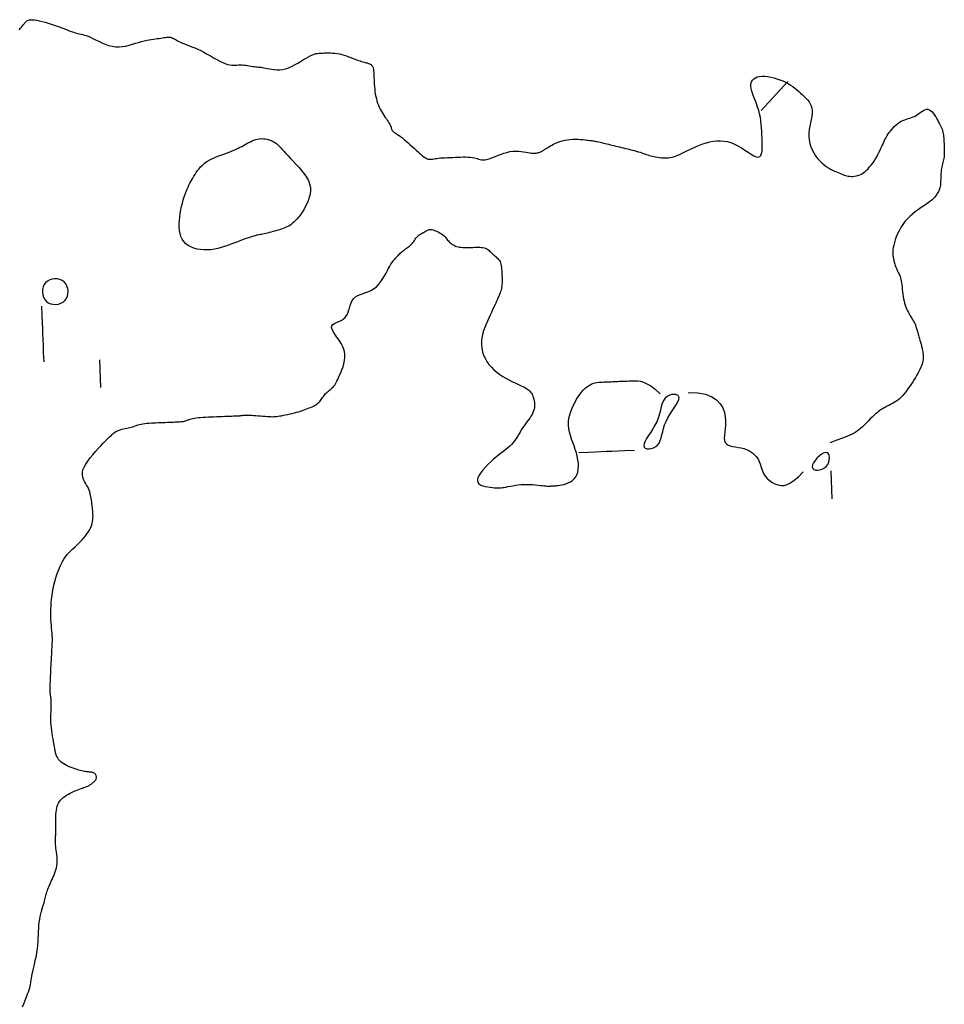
# Model space of a CAD drawing. Header units: millimetres. Extents: x 32690613 to 32693367, y 5343692 to 5344708.
# Tile 904 of 1009: x 32693013 to 32693046, y 5344464 to 5344500. Entities that reach past the tile are written whole.
import ezdxf

# ---------------------------------------------------------------- set-up
doc = ezdxf.new("R2010")
doc.units = ezdxf.units.MM
doc.header["$LTSCALE"] = 20
doc.layers.add('02-DGM_HL_491.50', color=72, linetype='Continuous')

msp = doc.modelspace()

# ---------------------------------------------------------------- linework, layer by layer
at = {"layer": '02-DGM_HL_491.50', "elevation": 491.5, "flags": 128}
for points in [[(32693012.613, 5344499.185), (32693012.657, 5344499.238), (32693012.694, 5344499.283), (32693012.725, 5344499.323), (32693012.752, 5344499.358), (32693012.775, 5344499.388), (32693012.796, 5344499.414), (32693012.816, 5344499.439), (32693012.836, 5344499.461), (32693012.856, 5344499.482), (32693012.88, 5344499.501), (32693012.907, 5344499.518), (32693012.94, 5344499.532), (32693012.98, 5344499.541), (32693013.028, 5344499.547), (32693013.086, 5344499.546), (32693013.155, 5344499.54), (32693013.237, 5344499.527), (32693013.328, 5344499.508), (32693013.429, 5344499.484), (32693013.535, 5344499.456), (32693013.645, 5344499.424), (32693013.757, 5344499.39), (32693013.868, 5344499.354), (32693013.976, 5344499.316), (32693014.079, 5344499.279), (32693014.177, 5344499.242), (32693014.269, 5344499.206), (32693014.356, 5344499.171), (32693014.439, 5344499.14), (32693014.515, 5344499.111), (32693014.587, 5344499.086), (32693014.653, 5344499.065), (32693014.713, 5344499.049), (32693014.771, 5344499.036), (32693014.827, 5344499.024), (32693014.884, 5344499.011), (32693014.944, 5344498.996), (32693015.008, 5344498.977), (32693015.079, 5344498.952), (32693015.159, 5344498.918), (32693015.249, 5344498.875), (32693015.348, 5344498.825), (32693015.456, 5344498.773), (32693015.569, 5344498.72), (32693015.688, 5344498.67), (32693015.811, 5344498.627), (32693015.936, 5344498.595), (32693016.062, 5344498.575), (32693016.187, 5344498.571), (32693016.311, 5344498.581), (32693016.432, 5344498.602), (32693016.552, 5344498.63), (32693016.667, 5344498.664), (32693016.779, 5344498.7), (32693016.886, 5344498.735), (32693016.988, 5344498.767), (32693017.084, 5344498.793), (32693017.175, 5344498.813), (32693017.26, 5344498.829), (32693017.34, 5344498.841), (32693017.415, 5344498.851), (32693017.487, 5344498.859), (32693017.554, 5344498.867), (32693017.618, 5344498.875), (32693017.678, 5344498.884), (32693017.736, 5344498.894), (32693017.791, 5344498.903), (32693017.843, 5344498.912), (32693017.892, 5344498.918), (32693017.938, 5344498.921), (32693017.983, 5344498.921), (32693018.025, 5344498.916), (32693018.065, 5344498.905), (32693018.104, 5344498.89), (32693018.144, 5344498.871), (32693018.185, 5344498.848), (32693018.229, 5344498.823), (32693018.277, 5344498.795), (32693018.33, 5344498.767), (32693018.39, 5344498.738), (32693018.458, 5344498.709), (32693018.533, 5344498.68), (32693018.614, 5344498.649), (32693018.703, 5344498.616), (32693018.797, 5344498.579), (32693018.897, 5344498.538), (32693019.001, 5344498.491), (32693019.111, 5344498.439), (32693019.224, 5344498.38), (32693019.34, 5344498.316), (32693019.457, 5344498.25), (32693019.572, 5344498.184), (32693019.685, 5344498.122), (32693019.793, 5344498.064), (32693019.895, 5344498.014), (32693019.988, 5344497.974), (32693020.072, 5344497.946), (32693020.148, 5344497.928), (32693020.218, 5344497.919), (32693020.282, 5344497.916), (32693020.343, 5344497.918), (32693020.403, 5344497.921), (32693020.463, 5344497.925), (32693020.524, 5344497.927), (32693020.588, 5344497.925), (32693020.654, 5344497.92), (32693020.721, 5344497.913), (32693020.788, 5344497.904), (32693020.854, 5344497.894), (32693020.918, 5344497.884), (32693020.979, 5344497.874), (32693021.035, 5344497.866), (32693021.086, 5344497.86), (32693021.133, 5344497.855), (32693021.178, 5344497.85), (32693021.222, 5344497.846), (32693021.268, 5344497.841), (32693021.316, 5344497.835), (32693021.369, 5344497.826), (32693021.429, 5344497.815), (32693021.496, 5344497.8), (32693021.57, 5344497.784), (32693021.651, 5344497.769), (32693021.739, 5344497.757), (32693021.832, 5344497.751), (32693021.93, 5344497.752), (32693022.032, 5344497.763), (32693022.139, 5344497.787), (32693022.248, 5344497.824), (32693022.36, 5344497.872), (32693022.471, 5344497.928), (32693022.581, 5344497.99), (32693022.687, 5344498.053), (32693022.789, 5344498.115), (32693022.883, 5344498.172), (32693022.97, 5344498.222), (32693023.047, 5344498.262), (32693023.115, 5344498.292), (32693023.178, 5344498.314), (32693023.236, 5344498.33), (32693023.292, 5344498.34), (32693023.348, 5344498.346), (32693023.405, 5344498.35), (32693023.465, 5344498.353), (32693023.53, 5344498.355), (32693023.599, 5344498.357), (32693023.673, 5344498.358), (32693023.75, 5344498.357), (32693023.829, 5344498.353), (32693023.911, 5344498.347), (32693023.994, 5344498.336), (32693024.078, 5344498.321), (32693024.162, 5344498.301), (32693024.245, 5344498.277), (32693024.328, 5344498.25), (32693024.408, 5344498.221), (32693024.486, 5344498.191), (32693024.561, 5344498.162), (32693024.631, 5344498.134), (32693024.698, 5344498.109), (32693024.758, 5344498.087), (32693024.814, 5344498.069), (32693024.865, 5344498.053), (32693024.912, 5344498.039), (32693024.955, 5344498.027), (32693024.994, 5344498.017), (32693025.03, 5344498.007), (32693025.063, 5344497.998), (32693025.094, 5344497.989), (32693025.121, 5344497.979), (32693025.147, 5344497.969), (32693025.17, 5344497.959), (32693025.19, 5344497.948), (32693025.209, 5344497.936), (32693025.225, 5344497.922), (32693025.239, 5344497.908), (32693025.251, 5344497.892), (32693025.262, 5344497.875), (32693025.27, 5344497.857), (32693025.277, 5344497.837), (32693025.283, 5344497.817), (32693025.288, 5344497.796), (32693025.292, 5344497.774), (32693025.295, 5344497.752), (32693025.298, 5344497.728), (32693025.3, 5344497.703), (32693025.302, 5344497.676), (32693025.304, 5344497.644), (32693025.306, 5344497.608), (32693025.308, 5344497.565), (32693025.31, 5344497.516), (32693025.312, 5344497.458), (32693025.315, 5344497.391), (32693025.318, 5344497.316), (32693025.323, 5344497.235), (32693025.329, 5344497.15), (32693025.337, 5344497.062), (32693025.347, 5344496.973), (32693025.36, 5344496.884), (32693025.376, 5344496.798), (32693025.396, 5344496.714), (32693025.418, 5344496.635), (32693025.443, 5344496.558), (32693025.471, 5344496.485), (32693025.502, 5344496.415), (32693025.534, 5344496.347), (32693025.569, 5344496.283), (32693025.605, 5344496.22), (32693025.642, 5344496.16), (32693025.68, 5344496.103), (32693025.718, 5344496.048), (32693025.754, 5344495.995), (32693025.789, 5344495.944), (32693025.821, 5344495.896), (32693025.849, 5344495.851), (32693025.874, 5344495.808), (32693025.893, 5344495.768), (32693025.908, 5344495.73), (32693025.921, 5344495.695), (32693025.931, 5344495.663), (32693025.941, 5344495.633), (32693025.952, 5344495.606), (32693025.964, 5344495.581), (32693025.979, 5344495.56), (32693025.997, 5344495.541), (32693026.02, 5344495.523), (32693026.047, 5344495.505), (32693026.079, 5344495.486), (32693026.116, 5344495.463), (32693026.159, 5344495.436), (32693026.209, 5344495.403), (32693026.264, 5344495.363), (32693026.327, 5344495.314), (32693026.394, 5344495.258), (32693026.465, 5344495.197), (32693026.539, 5344495.132), (32693026.613, 5344495.065), (32693026.687, 5344494.998), (32693026.758, 5344494.932), (32693026.826, 5344494.87), (32693026.888, 5344494.813), (32693026.945, 5344494.76), (32693026.998, 5344494.714), (32693027.047, 5344494.672), (32693027.092, 5344494.636), (32693027.135, 5344494.607), (32693027.175, 5344494.583), (32693027.213, 5344494.566), (32693027.249, 5344494.555), (32693027.285, 5344494.549), (32693027.322, 5344494.548), (32693027.361, 5344494.551), (32693027.403, 5344494.556), (32693027.449, 5344494.563), (32693027.501, 5344494.571), (32693027.56, 5344494.579), (32693027.626, 5344494.586), (32693027.699, 5344494.593), (32693027.777, 5344494.598), (32693027.861, 5344494.603), (32693027.949, 5344494.608), (32693028.039, 5344494.612), (32693028.132, 5344494.615), (32693028.225, 5344494.619), (32693028.319, 5344494.623), (32693028.411, 5344494.626), (32693028.502, 5344494.628), (32693028.59, 5344494.628), (32693028.674, 5344494.626), (32693028.753, 5344494.622), (32693028.826, 5344494.615), (32693028.893, 5344494.604), (32693028.953, 5344494.589), (32693029.007, 5344494.571), (32693029.059, 5344494.554), (32693029.109, 5344494.539), (32693029.162, 5344494.528), (32693029.219, 5344494.522), (32693029.282, 5344494.525), (32693029.354, 5344494.538), (32693029.437, 5344494.562), (32693029.529, 5344494.596), (32693029.629, 5344494.635), (32693029.735, 5344494.678), (32693029.844, 5344494.721), (32693029.956, 5344494.761), (32693030.067, 5344494.795), (32693030.177, 5344494.82), (32693030.284, 5344494.835), (32693030.387, 5344494.839), (32693030.485, 5344494.836), (32693030.578, 5344494.827), (32693030.666, 5344494.814), (32693030.747, 5344494.799), (32693030.821, 5344494.785), (32693030.888, 5344494.773), (32693030.947, 5344494.765), (32693030.999, 5344494.761), (32693031.044, 5344494.76), (32693031.084, 5344494.762), (32693031.119, 5344494.766), (32693031.15, 5344494.772), (32693031.178, 5344494.779), (32693031.203, 5344494.787), (32693031.227, 5344494.794), (32693031.249, 5344494.802), (32693031.27, 5344494.811), (32693031.29, 5344494.819), (32693031.31, 5344494.829), (32693031.329, 5344494.839), (32693031.349, 5344494.851), (32693031.369, 5344494.863), (32693031.39, 5344494.877), (32693031.412, 5344494.893), (32693031.437, 5344494.91), (32693031.465, 5344494.929), (32693031.497, 5344494.95), (32693031.533, 5344494.973), (32693031.576, 5344494.998), (32693031.625, 5344495.026), (32693031.681, 5344495.056), (32693031.744, 5344495.087), (32693031.813, 5344495.119), (32693031.887, 5344495.15), (32693031.967, 5344495.179), (32693032.052, 5344495.205), (32693032.14, 5344495.227), (32693032.232, 5344495.244), (32693032.326, 5344495.255), (32693032.422, 5344495.261), (32693032.517, 5344495.263), (32693032.61, 5344495.261), (32693032.699, 5344495.256), (32693032.783, 5344495.25), (32693032.859, 5344495.243), (32693032.927, 5344495.236), (32693032.985, 5344495.23), (32693033.034, 5344495.224), (32693033.077, 5344495.22), (32693033.116, 5344495.215), (32693033.151, 5344495.21), (32693033.186, 5344495.204), (32693033.223, 5344495.197), (32693033.262, 5344495.189), (32693033.307, 5344495.18), (32693033.356, 5344495.169), (32693033.409, 5344495.156), (32693033.466, 5344495.143), (32693033.525, 5344495.129), (32693033.586, 5344495.114), (32693033.648, 5344495.099), (32693033.711, 5344495.084), (32693033.775, 5344495.068), (32693033.838, 5344495.053), (32693033.902, 5344495.037), (32693033.968, 5344495.021), (32693034.034, 5344495.005), (32693034.102, 5344494.988), (32693034.172, 5344494.971), (32693034.245, 5344494.954), (32693034.319, 5344494.935), (32693034.396, 5344494.916), (32693034.473, 5344494.897), (32693034.55, 5344494.878), (32693034.625, 5344494.858), (32693034.699, 5344494.838), (32693034.769, 5344494.818), (32693034.835, 5344494.798), (32693034.895, 5344494.778), (32693034.952, 5344494.759), (32693035.006, 5344494.74), (32693035.059, 5344494.721), (32693035.11, 5344494.703), (32693035.163, 5344494.686), (32693035.217, 5344494.67), (32693035.274, 5344494.655), (32693035.335, 5344494.642), (32693035.399, 5344494.629), (32693035.465, 5344494.619), (32693035.533, 5344494.61), (32693035.601, 5344494.603), (32693035.668, 5344494.599), (32693035.735, 5344494.597), (32693035.799, 5344494.598), (32693035.86, 5344494.602), (32693035.919, 5344494.61), (32693035.978, 5344494.621), (32693036.039, 5344494.637), (32693036.103, 5344494.657), (32693036.171, 5344494.683), (32693036.245, 5344494.715), (32693036.326, 5344494.752), (32693036.417, 5344494.796), (32693036.515, 5344494.845), (32693036.62, 5344494.896), (32693036.731, 5344494.949), (32693036.847, 5344495.002), (32693036.967, 5344495.052), (32693037.089, 5344495.097), (32693037.212, 5344495.137), (32693037.336, 5344495.169), (32693037.46, 5344495.192), (32693037.585, 5344495.206), (32693037.71, 5344495.209), (32693037.835, 5344495.2), (32693037.961, 5344495.178), (32693038.087, 5344495.143), (32693038.214, 5344495.093), (32693038.342, 5344495.028), (32693038.467, 5344494.954), (32693038.589, 5344494.876), (32693038.705, 5344494.799), (32693038.813, 5344494.73), (32693038.911, 5344494.674), (32693038.996, 5344494.638), (32693039.067, 5344494.626), (32693039.121, 5344494.643), (32693039.161, 5344494.687), (32693039.188, 5344494.754), (32693039.204, 5344494.84), (32693039.212, 5344494.941), (32693039.214, 5344495.054), (32693039.212, 5344495.174), (32693039.207, 5344495.298), (32693039.202, 5344495.423), (32693039.196, 5344495.548), (32693039.188, 5344495.673), (32693039.177, 5344495.798), (32693039.162, 5344495.922), (32693039.143, 5344496.046), (32693039.117, 5344496.171), (32693039.085, 5344496.294), (32693039.045, 5344496.418), (32693039.001, 5344496.54), (32693038.955, 5344496.659), (32693038.91, 5344496.774), (32693038.869, 5344496.884), (32693038.835, 5344496.988), (32693038.811, 5344497.085), (32693038.8, 5344497.173), (32693038.805, 5344497.251), (32693038.825, 5344497.32), (32693038.858, 5344497.378), (32693038.905, 5344497.427), (32693038.964, 5344497.466), (32693039.034, 5344497.495), (32693039.114, 5344497.513), (32693039.204, 5344497.522), (32693039.301, 5344497.521), (32693039.405, 5344497.51), (32693039.513, 5344497.492), (32693039.623, 5344497.466), (32693039.733, 5344497.433), (32693039.842, 5344497.395), (32693039.947, 5344497.352), (32693040.046, 5344497.305), (32693040.138, 5344497.255), (32693040.223, 5344497.203), (32693040.303, 5344497.148), (32693040.378, 5344497.092), (32693040.448, 5344497.034), (32693040.516, 5344496.975), (32693040.582, 5344496.916), (32693040.648, 5344496.856), (32693040.712, 5344496.796), (32693040.775, 5344496.734), (32693040.834, 5344496.671), (32693040.887, 5344496.605), (32693040.932, 5344496.534), (32693040.968, 5344496.458), (32693040.992, 5344496.376), (32693041.003, 5344496.286), (32693041, 5344496.188), (32693040.985, 5344496.083), (32693040.963, 5344495.972), (32693040.937, 5344495.856), (32693040.911, 5344495.736), (32693040.889, 5344495.613), (32693040.875, 5344495.488), (32693040.873, 5344495.363), (32693040.885, 5344495.239), (32693040.911, 5344495.117), (32693040.95, 5344494.997), (32693040.999, 5344494.882), (32693041.057, 5344494.772), (32693041.123, 5344494.67), (32693041.193, 5344494.575), (32693041.268, 5344494.489), (32693041.345, 5344494.414), (32693041.424, 5344494.348), (32693041.502, 5344494.291), (32693041.58, 5344494.241), (32693041.657, 5344494.197), (32693041.731, 5344494.159), (32693041.801, 5344494.126), (32693041.867, 5344494.096), (32693041.928, 5344494.068), (32693041.985, 5344494.043), (32693042.039, 5344494.02), (32693042.09, 5344494), (32693042.14, 5344493.983), (32693042.189, 5344493.968), (32693042.239, 5344493.955), (32693042.29, 5344493.945), (32693042.344, 5344493.939), (32693042.4, 5344493.935), (32693042.457, 5344493.935), (32693042.516, 5344493.94), (32693042.576, 5344493.951), (32693042.637, 5344493.967), (32693042.699, 5344493.99), (32693042.76, 5344494.019), (32693042.821, 5344494.057), (32693042.881, 5344494.102), (32693042.941, 5344494.153), (32693042.999, 5344494.209), (32693043.056, 5344494.272), (32693043.111, 5344494.338), (32693043.164, 5344494.408), (32693043.214, 5344494.482), (32693043.262, 5344494.558), (32693043.307, 5344494.635), (32693043.35, 5344494.714), (32693043.39, 5344494.791), (32693043.427, 5344494.867), (32693043.462, 5344494.941), (32693043.495, 5344495.012), (32693043.525, 5344495.078), (32693043.552, 5344495.139), (32693043.579, 5344495.196), (32693043.604, 5344495.25), (32693043.631, 5344495.301), (32693043.658, 5344495.351), (32693043.688, 5344495.401), (32693043.721, 5344495.452), (32693043.758, 5344495.504), (32693043.8, 5344495.559), (32693043.847, 5344495.615), (32693043.897, 5344495.672), (32693043.951, 5344495.727), (32693044.008, 5344495.78), (32693044.066, 5344495.829), (32693044.126, 5344495.873), (32693044.187, 5344495.91), (32693044.249, 5344495.94), (32693044.31, 5344495.964), (32693044.372, 5344495.985), (32693044.434, 5344496.003), (32693044.496, 5344496.021), (32693044.557, 5344496.042), (32693044.619, 5344496.066), (32693044.68, 5344496.096), (32693044.741, 5344496.133), (32693044.802, 5344496.175), (32693044.862, 5344496.217), (32693044.921, 5344496.258), (32693044.978, 5344496.294), (32693045.035, 5344496.321), (32693045.09, 5344496.336), (32693045.143, 5344496.336), (32693045.195, 5344496.319), (32693045.244, 5344496.287), (32693045.292, 5344496.242), (32693045.337, 5344496.188), (32693045.38, 5344496.127), (32693045.42, 5344496.062), (32693045.458, 5344495.996), (32693045.493, 5344495.933), (32693045.525, 5344495.874), (32693045.555, 5344495.82), (32693045.581, 5344495.768), (32693045.605, 5344495.719), (32693045.627, 5344495.67), (32693045.646, 5344495.622), (32693045.662, 5344495.574), (32693045.676, 5344495.523), (32693045.687, 5344495.47), (32693045.696, 5344495.415), (32693045.703, 5344495.358), (32693045.709, 5344495.299), (32693045.713, 5344495.238), (32693045.716, 5344495.177), (32693045.719, 5344495.115), (32693045.722, 5344495.053), (32693045.724, 5344494.99), (32693045.726, 5344494.928), (32693045.728, 5344494.867), (32693045.728, 5344494.806), (32693045.727, 5344494.747), (32693045.724, 5344494.689), (32693045.72, 5344494.633), (32693045.712, 5344494.58), (32693045.703, 5344494.528), (32693045.691, 5344494.478), (32693045.678, 5344494.429), (32693045.665, 5344494.38), (32693045.651, 5344494.329), (32693045.638, 5344494.276), (32693045.627, 5344494.219), (32693045.618, 5344494.159), (32693045.611, 5344494.094), (32693045.607, 5344494.025), (32693045.604, 5344493.954), (32693045.601, 5344493.883), (32693045.599, 5344493.813), (32693045.597, 5344493.745), (32693045.594, 5344493.682), (32693045.589, 5344493.624), (32693045.581, 5344493.573), (32693045.572, 5344493.528), (32693045.56, 5344493.488), (32693045.547, 5344493.452), (32693045.532, 5344493.419), (32693045.515, 5344493.387), (32693045.497, 5344493.356), (32693045.478, 5344493.325), (32693045.458, 5344493.292), (32693045.435, 5344493.257), (32693045.408, 5344493.221), (32693045.377, 5344493.181), (32693045.338, 5344493.14), (32693045.291, 5344493.095), (32693045.235, 5344493.047), (32693045.168, 5344492.996), (32693045.09, 5344492.941), (32693045.001, 5344492.882), (32693044.905, 5344492.819), (32693044.805, 5344492.75), (32693044.702, 5344492.676), (32693044.6, 5344492.596), (32693044.501, 5344492.51), (32693044.407, 5344492.416), (32693044.321, 5344492.315), (32693044.243, 5344492.209), (32693044.173, 5344492.099), (32693044.111, 5344491.987), (32693044.057, 5344491.876), (32693044.01, 5344491.767), (32693043.971, 5344491.662), (32693043.94, 5344491.564), (32693043.916, 5344491.473), (32693043.899, 5344491.389), (32693043.888, 5344491.311), (32693043.883, 5344491.238), (32693043.883, 5344491.17), (32693043.888, 5344491.104), (32693043.896, 5344491.041), (32693043.907, 5344490.979), (32693043.921, 5344490.917), (32693043.938, 5344490.855), (32693043.956, 5344490.795), (32693043.975, 5344490.737), (32693043.995, 5344490.682), (32693044.016, 5344490.629), (32693044.037, 5344490.579), (32693044.058, 5344490.534), (32693044.078, 5344490.493), (32693044.097, 5344490.455), (32693044.116, 5344490.418), (32693044.133, 5344490.381), (32693044.149, 5344490.341), (32693044.163, 5344490.297), (32693044.177, 5344490.247), (32693044.188, 5344490.189), (32693044.198, 5344490.122), (32693044.207, 5344490.048), (32693044.215, 5344489.968), (32693044.224, 5344489.884), (32693044.233, 5344489.797), (32693044.243, 5344489.71), (32693044.255, 5344489.624), (32693044.269, 5344489.542), (32693044.286, 5344489.463), (32693044.306, 5344489.39), (32693044.328, 5344489.32), (32693044.351, 5344489.255), (32693044.376, 5344489.194), (32693044.402, 5344489.136), (32693044.429, 5344489.082), (32693044.456, 5344489.032), (32693044.483, 5344488.984), (32693044.509, 5344488.94), (32693044.535, 5344488.898), (32693044.56, 5344488.859), (32693044.583, 5344488.822), (32693044.605, 5344488.787), (32693044.625, 5344488.754), (32693044.643, 5344488.722), (32693044.659, 5344488.692), (32693044.672, 5344488.663), (32693044.684, 5344488.635), (32693044.695, 5344488.607), (32693044.705, 5344488.578), (32693044.714, 5344488.549), (32693044.724, 5344488.519), (32693044.733, 5344488.487), (32693044.743, 5344488.453), (32693044.754, 5344488.416), (32693044.765, 5344488.377), (32693044.777, 5344488.334), (32693044.791, 5344488.288), (32693044.806, 5344488.238), (32693044.822, 5344488.183), (32693044.839, 5344488.124), (32693044.858, 5344488.06), (32693044.877, 5344487.991), (32693044.896, 5344487.92), (32693044.915, 5344487.848), (32693044.933, 5344487.774), (32693044.948, 5344487.701), (32693044.96, 5344487.63), (32693044.969, 5344487.562), (32693044.974, 5344487.497), (32693044.974, 5344487.436), (32693044.97, 5344487.376), (32693044.961, 5344487.318), (32693044.948, 5344487.261), (32693044.931, 5344487.202), (32693044.909, 5344487.143), (32693044.882, 5344487.08), (32693044.851, 5344487.015), (32693044.816, 5344486.947), (32693044.778, 5344486.877), (32693044.736, 5344486.804), (32693044.692, 5344486.73), (32693044.646, 5344486.656), (32693044.598, 5344486.58), (32693044.55, 5344486.505), (32693044.501, 5344486.43), (32693044.451, 5344486.356), (32693044.4, 5344486.284), (32693044.348, 5344486.214), (32693044.294, 5344486.147), (32693044.239, 5344486.083), (32693044.182, 5344486.024), (32693044.123, 5344485.969), (32693044.061, 5344485.919), (32693043.998, 5344485.874), (32693043.934, 5344485.833), (32693043.869, 5344485.795), (32693043.806, 5344485.761), (32693043.744, 5344485.728), (32693043.683, 5344485.698), (32693043.626, 5344485.668), (32693043.572, 5344485.639), (32693043.521, 5344485.61), (32693043.472, 5344485.58), (32693043.423, 5344485.546), (32693043.373, 5344485.51), (32693043.321, 5344485.469), (32693043.267, 5344485.422), (32693043.209, 5344485.369), (32693043.146, 5344485.309), (32693043.08, 5344485.244), (32693043.011, 5344485.175), (32693042.941, 5344485.105), (32693042.87, 5344485.035), (32693042.8, 5344484.968), (32693042.731, 5344484.905), (32693042.666, 5344484.849), (32693042.604, 5344484.801), (32693042.538, 5344484.757), (32693042.461, 5344484.715), (32693042.365, 5344484.67), (32693042.242, 5344484.618), (32693042.085, 5344484.556), (32693041.885, 5344484.479), (32693041.635, 5344484.385)], [(32693039.168, 5344496.298), (32693040.128, 5344497.336)], [(32693012.735, 5344464.186), (32693012.773, 5344464.289), (32693012.81, 5344464.387), (32693012.846, 5344464.479), (32693012.88, 5344464.567), (32693012.912, 5344464.649), (32693012.941, 5344464.725), (32693012.966, 5344464.797), (32693012.987, 5344464.863), (32693013.003, 5344464.923), (32693013.015, 5344464.981), (32693013.025, 5344465.037), (32693013.033, 5344465.094), (32693013.041, 5344465.153), (32693013.051, 5344465.217), (32693013.063, 5344465.287), (32693013.078, 5344465.367), (32693013.098, 5344465.456), (32693013.121, 5344465.554), (32693013.147, 5344465.66), (32693013.173, 5344465.773), (32693013.2, 5344465.891), (32693013.225, 5344466.013), (32693013.247, 5344466.138), (32693013.265, 5344466.263), (32693013.279, 5344466.389), (32693013.289, 5344466.514), (32693013.295, 5344466.637), (32693013.301, 5344466.759), (32693013.306, 5344466.879), (32693013.312, 5344466.996), (32693013.32, 5344467.109), (32693013.331, 5344467.219), (32693013.347, 5344467.325), (32693013.367, 5344467.426), (32693013.389, 5344467.522), (32693013.412, 5344467.612), (32693013.437, 5344467.698), (32693013.46, 5344467.777), (32693013.483, 5344467.85), (32693013.503, 5344467.917), (32693013.519, 5344467.977), (32693013.534, 5344468.031), (32693013.546, 5344468.081), (32693013.557, 5344468.128), (32693013.567, 5344468.172), (32693013.578, 5344468.216), (32693013.59, 5344468.26), (32693013.604, 5344468.305), (32693013.62, 5344468.352), (32693013.639, 5344468.402), (32693013.66, 5344468.455), (32693013.683, 5344468.509), (32693013.707, 5344468.566), (32693013.734, 5344468.625), (32693013.761, 5344468.686), (32693013.789, 5344468.749), (32693013.818, 5344468.813), (32693013.847, 5344468.88), (32693013.875, 5344468.948), (32693013.901, 5344469.018), (32693013.925, 5344469.09), (32693013.944, 5344469.165), (32693013.96, 5344469.241), (32693013.969, 5344469.32), (32693013.973, 5344469.4), (32693013.972, 5344469.482), (32693013.967, 5344469.564), (32693013.958, 5344469.645), (32693013.948, 5344469.723), (32693013.937, 5344469.798), (32693013.927, 5344469.869), (32693013.918, 5344469.935), (32693013.912, 5344469.994), (32693013.908, 5344470.047), (32693013.906, 5344470.095), (32693013.905, 5344470.138), (32693013.906, 5344470.178), (32693013.908, 5344470.215), (32693013.911, 5344470.249), (32693013.913, 5344470.281), (32693013.916, 5344470.313), (32693013.918, 5344470.345), (32693013.921, 5344470.378), (32693013.923, 5344470.414), (32693013.924, 5344470.453), (32693013.925, 5344470.498), (32693013.925, 5344470.549), (32693013.925, 5344470.607), (32693013.924, 5344470.674), (32693013.923, 5344470.747), (32693013.922, 5344470.826), (32693013.922, 5344470.907), (32693013.924, 5344470.991), (32693013.927, 5344471.073), (32693013.933, 5344471.154), (32693013.942, 5344471.231), (32693013.955, 5344471.302), (32693013.972, 5344471.368), (32693013.994, 5344471.429), (32693014.02, 5344471.486), (32693014.052, 5344471.539), (32693014.09, 5344471.589), (32693014.134, 5344471.636), (32693014.184, 5344471.681), (32693014.241, 5344471.724), (32693014.304, 5344471.765), (32693014.371, 5344471.804), (32693014.44, 5344471.84), (32693014.51, 5344471.874), (32693014.579, 5344471.906), (32693014.647, 5344471.935), (32693014.711, 5344471.96), (32693014.77, 5344471.983), (32693014.824, 5344472.003), (32693014.874, 5344472.021), (32693014.919, 5344472.037), (32693014.961, 5344472.052), (32693014.998, 5344472.066), (32693015.032, 5344472.079), (32693015.063, 5344472.092), (32693015.091, 5344472.105), (32693015.116, 5344472.119), (32693015.14, 5344472.133), (32693015.161, 5344472.147), (32693015.182, 5344472.161), (32693015.202, 5344472.176), (32693015.221, 5344472.192), (32693015.241, 5344472.208), (32693015.262, 5344472.225), (32693015.282, 5344472.242), (32693015.302, 5344472.261), (32693015.321, 5344472.28), (32693015.338, 5344472.3), (32693015.353, 5344472.321), (32693015.364, 5344472.344), (32693015.372, 5344472.368), (32693015.376, 5344472.394), (32693015.375, 5344472.42), (32693015.371, 5344472.446), (32693015.363, 5344472.472), (32693015.351, 5344472.497), (32693015.337, 5344472.519), (32693015.319, 5344472.539), (32693015.299, 5344472.556), (32693015.276, 5344472.569), (32693015.252, 5344472.578), (32693015.224, 5344472.585), (32693015.195, 5344472.59), (32693015.164, 5344472.594), (32693015.131, 5344472.596), (32693015.097, 5344472.599), (32693015.061, 5344472.602), (32693015.024, 5344472.607), (32693014.984, 5344472.613), (32693014.943, 5344472.62), (32693014.898, 5344472.629), (32693014.851, 5344472.64), (32693014.799, 5344472.654), (32693014.743, 5344472.669), (32693014.682, 5344472.688), (32693014.617, 5344472.708), (32693014.547, 5344472.732), (32693014.476, 5344472.758), (32693014.404, 5344472.786), (32693014.334, 5344472.817), (32693014.266, 5344472.851), (32693014.204, 5344472.887), (32693014.147, 5344472.925), (32693014.098, 5344472.966), (32693014.056, 5344473.008), (32693014.021, 5344473.051), (32693013.992, 5344473.094), (32693013.968, 5344473.137), (32693013.949, 5344473.178), (32693013.934, 5344473.216), (32693013.922, 5344473.252), (32693013.913, 5344473.283), (32693013.906, 5344473.313), (32693013.901, 5344473.343), (32693013.896, 5344473.374), (32693013.89, 5344473.409), (32693013.884, 5344473.45), (32693013.877, 5344473.497), (32693013.867, 5344473.554), (32693013.854, 5344473.622), (32693013.84, 5344473.699), (32693013.824, 5344473.784), (32693013.807, 5344473.876), (32693013.792, 5344473.972), (32693013.777, 5344474.073), (32693013.765, 5344474.176), (32693013.755, 5344474.279), (32693013.749, 5344474.382), (32693013.747, 5344474.483), (32693013.747, 5344474.581), (32693013.748, 5344474.675), (32693013.751, 5344474.764), (32693013.755, 5344474.847), (32693013.758, 5344474.922), (32693013.76, 5344474.989), (32693013.761, 5344475.047), (32693013.76, 5344475.097), (32693013.758, 5344475.14), (32693013.756, 5344475.178), (32693013.752, 5344475.211), (32693013.748, 5344475.241), (32693013.744, 5344475.269), (32693013.74, 5344475.297), (32693013.736, 5344475.326), (32693013.732, 5344475.356), (32693013.728, 5344475.389), (32693013.725, 5344475.425), (32693013.723, 5344475.465), (32693013.721, 5344475.511), (32693013.72, 5344475.563), (32693013.721, 5344475.622), (32693013.722, 5344475.688), (32693013.724, 5344475.762), (32693013.727, 5344475.842), (32693013.73, 5344475.927), (32693013.734, 5344476.018), (32693013.739, 5344476.114), (32693013.744, 5344476.213), (32693013.749, 5344476.315), (32693013.755, 5344476.419), (32693013.76, 5344476.524), (32693013.766, 5344476.627), (32693013.771, 5344476.728), (32693013.776, 5344476.823), (32693013.78, 5344476.911), (32693013.784, 5344476.99), (32693013.788, 5344477.059), (32693013.791, 5344477.115), (32693013.793, 5344477.161), (32693013.795, 5344477.197), (32693013.797, 5344477.225), (32693013.798, 5344477.247), (32693013.799, 5344477.264), (32693013.8, 5344477.277), (32693013.801, 5344477.289), (32693013.802, 5344477.3), (32693013.803, 5344477.313), (32693013.803, 5344477.328), (32693013.803, 5344477.348), (32693013.802, 5344477.375), (32693013.8, 5344477.41), (32693013.797, 5344477.454), (32693013.792, 5344477.511), (32693013.786, 5344477.579), (32693013.778, 5344477.66), (32693013.77, 5344477.75), (32693013.762, 5344477.849), (32693013.755, 5344477.956), (32693013.749, 5344478.068), (32693013.745, 5344478.185), (32693013.743, 5344478.304), (32693013.745, 5344478.425), (32693013.75, 5344478.547), (32693013.758, 5344478.67), (32693013.77, 5344478.794), (32693013.786, 5344478.919), (32693013.805, 5344479.044), (32693013.828, 5344479.17), (32693013.855, 5344479.296), (32693013.886, 5344479.423), (32693013.921, 5344479.548), (32693013.96, 5344479.671), (32693014.003, 5344479.791), (32693014.049, 5344479.906), (32693014.099, 5344480.016), (32693014.153, 5344480.12), (32693014.21, 5344480.216), (32693014.271, 5344480.303), (32693014.334, 5344480.383), (32693014.4, 5344480.457), (32693014.467, 5344480.527), (32693014.535, 5344480.593), (32693014.604, 5344480.657), (32693014.672, 5344480.72), (32693014.739, 5344480.784), (32693014.804, 5344480.851), (32693014.867, 5344480.918), (32693014.927, 5344480.987), (32693014.983, 5344481.056), (32693015.036, 5344481.126), (32693015.083, 5344481.194), (32693015.125, 5344481.262), (32693015.16, 5344481.328), (32693015.189, 5344481.391), (32693015.212, 5344481.453), (32693015.229, 5344481.514), (32693015.241, 5344481.574), (32693015.249, 5344481.634), (32693015.253, 5344481.694), (32693015.254, 5344481.754), (32693015.252, 5344481.816), (32693015.249, 5344481.879), (32693015.244, 5344481.944), (32693015.238, 5344482.009), (32693015.231, 5344482.075), (32693015.223, 5344482.141), (32693015.214, 5344482.206), (32693015.206, 5344482.271), (32693015.197, 5344482.334), (32693015.188, 5344482.396), (32693015.179, 5344482.457), (32693015.168, 5344482.517), (32693015.155, 5344482.577), (32693015.138, 5344482.636), (32693015.118, 5344482.695), (32693015.093, 5344482.755), (32693015.063, 5344482.816), (32693015.026, 5344482.878), (32693014.987, 5344482.942), (32693014.949, 5344483.009), (32693014.915, 5344483.079), (32693014.889, 5344483.154), (32693014.874, 5344483.235), (32693014.875, 5344483.322), (32693014.895, 5344483.416), (32693014.936, 5344483.517), (32693014.995, 5344483.625), (32693015.07, 5344483.736), (32693015.156, 5344483.85), (32693015.249, 5344483.963), (32693015.346, 5344484.074), (32693015.443, 5344484.181), (32693015.536, 5344484.282), (32693015.622, 5344484.376), (32693015.702, 5344484.461), (32693015.777, 5344484.538), (32693015.846, 5344484.607), (32693015.913, 5344484.669), (32693015.976, 5344484.722), (32693016.038, 5344484.767), (32693016.099, 5344484.805), (32693016.161, 5344484.835), (32693016.222, 5344484.858), (32693016.283, 5344484.877), (32693016.343, 5344484.891), (32693016.401, 5344484.902), (32693016.459, 5344484.913), (32693016.514, 5344484.923), (32693016.567, 5344484.934), (32693016.617, 5344484.948), (32693016.666, 5344484.963), (32693016.714, 5344484.98), (32693016.762, 5344484.998), (32693016.812, 5344485.015), (32693016.864, 5344485.032), (32693016.919, 5344485.048), (32693016.979, 5344485.062), (32693017.043, 5344485.073), (32693017.113, 5344485.083), (32693017.186, 5344485.091), (32693017.262, 5344485.097), (32693017.342, 5344485.102), (32693017.423, 5344485.106), (32693017.505, 5344485.11), (32693017.588, 5344485.113), (32693017.672, 5344485.117), (32693017.754, 5344485.12), (32693017.835, 5344485.123), (32693017.915, 5344485.126), (32693017.991, 5344485.129), (32693018.065, 5344485.132), (32693018.134, 5344485.135), (32693018.199, 5344485.137), (32693018.259, 5344485.139), (32693018.314, 5344485.142), (32693018.365, 5344485.145), (32693018.411, 5344485.148), (32693018.454, 5344485.153), (32693018.494, 5344485.158), (32693018.53, 5344485.165), (32693018.565, 5344485.174), (32693018.597, 5344485.184), (32693018.628, 5344485.196), (32693018.66, 5344485.209), (32693018.695, 5344485.223), (32693018.733, 5344485.237), (32693018.776, 5344485.251), (32693018.825, 5344485.263), (32693018.883, 5344485.275), (32693018.95, 5344485.285), (32693019.025, 5344485.293), (32693019.107, 5344485.301), (32693019.195, 5344485.307), (32693019.287, 5344485.312), (32693019.383, 5344485.316), (32693019.482, 5344485.321), (32693019.582, 5344485.325), (32693019.681, 5344485.328), (32693019.78, 5344485.332), (32693019.876, 5344485.336), (32693019.969, 5344485.34), (32693020.057, 5344485.343), (32693020.139, 5344485.346), (32693020.214, 5344485.349), (32693020.281, 5344485.352), (32693020.339, 5344485.354), (32693020.389, 5344485.356), (32693020.431, 5344485.358), (32693020.468, 5344485.36), (32693020.499, 5344485.362), (32693020.527, 5344485.364), (32693020.552, 5344485.366), (32693020.575, 5344485.369), (32693020.598, 5344485.372), (32693020.622, 5344485.375), (32693020.647, 5344485.379), (32693020.677, 5344485.382), (32693020.711, 5344485.384), (32693020.752, 5344485.385), (32693020.8, 5344485.384), (32693020.858, 5344485.382), (32693020.926, 5344485.379), (32693021.001, 5344485.373), (32693021.083, 5344485.367), (32693021.167, 5344485.36), (32693021.253, 5344485.352), (32693021.337, 5344485.345), (32693021.417, 5344485.339), (32693021.491, 5344485.333), (32693021.558, 5344485.329), (32693021.617, 5344485.327), (32693021.672, 5344485.326), (32693021.724, 5344485.327), (32693021.774, 5344485.33), (32693021.826, 5344485.335), (32693021.88, 5344485.342), (32693021.94, 5344485.351), (32693022.005, 5344485.362), (32693022.075, 5344485.375), (32693022.15, 5344485.389), (32693022.228, 5344485.405), (32693022.307, 5344485.423), (32693022.387, 5344485.441), (32693022.465, 5344485.461), (32693022.542, 5344485.482), (32693022.616, 5344485.503), (32693022.686, 5344485.524), (32693022.753, 5344485.546), (32693022.817, 5344485.569), (32693022.878, 5344485.591), (32693022.936, 5344485.614), (32693022.991, 5344485.637), (32693023.043, 5344485.66), (32693023.093, 5344485.683), (32693023.141, 5344485.706), (32693023.185, 5344485.73), (32693023.227, 5344485.754), (32693023.267, 5344485.78), (32693023.303, 5344485.807), (32693023.338, 5344485.836), (32693023.369, 5344485.867), (32693023.398, 5344485.901), (32693023.424, 5344485.936), (32693023.45, 5344485.973), (32693023.474, 5344486.01), (32693023.499, 5344486.048), (32693023.525, 5344486.084), (32693023.551, 5344486.12), (32693023.58, 5344486.154), (32693023.611, 5344486.185), (32693023.645, 5344486.214), (32693023.679, 5344486.242), (32693023.715, 5344486.27), (32693023.75, 5344486.298), (32693023.784, 5344486.326), (32693023.818, 5344486.355), (32693023.849, 5344486.386), (32693023.878, 5344486.42), (32693023.905, 5344486.458), (32693023.931, 5344486.5), (32693023.957, 5344486.547), (32693023.985, 5344486.601), (32693024.014, 5344486.663), (32693024.046, 5344486.733), (32693024.083, 5344486.813), (32693024.123, 5344486.902), (32693024.164, 5344487.002), (32693024.203, 5344487.108), (32693024.237, 5344487.222), (32693024.261, 5344487.34), (32693024.272, 5344487.461), (32693024.267, 5344487.584), (32693024.242, 5344487.708), (32693024.195, 5344487.831), (32693024.132, 5344487.952), (32693024.06, 5344488.068), (32693023.984, 5344488.178), (32693023.913, 5344488.28), (32693023.853, 5344488.373), (32693023.81, 5344488.455), (32693023.793, 5344488.525), (32693023.806, 5344488.581), (32693023.844, 5344488.626), (32693023.902, 5344488.664), (32693023.974, 5344488.699), (32693024.054, 5344488.734), (32693024.135, 5344488.773), (32693024.213, 5344488.819), (32693024.28, 5344488.877), (32693024.332, 5344488.949), (32693024.373, 5344489.032), (32693024.405, 5344489.123), (32693024.433, 5344489.217), (32693024.462, 5344489.311), (32693024.494, 5344489.402), (32693024.534, 5344489.485), (32693024.587, 5344489.557), (32693024.655, 5344489.615), (32693024.735, 5344489.661), (32693024.826, 5344489.701), (32693024.924, 5344489.737), (32693025.026, 5344489.772), (32693025.128, 5344489.812), (32693025.228, 5344489.86), (32693025.323, 5344489.919), (32693025.41, 5344489.992), (32693025.49, 5344490.077), (32693025.562, 5344490.171), (32693025.628, 5344490.27), (32693025.687, 5344490.37), (32693025.742, 5344490.469), (32693025.791, 5344490.563), (32693025.837, 5344490.648), (32693025.879, 5344490.722), (32693025.918, 5344490.786), (32693025.955, 5344490.841), (32693025.989, 5344490.888), (32693026.022, 5344490.93), (32693026.053, 5344490.967), (32693026.084, 5344491.001), (32693026.114, 5344491.034), (32693026.144, 5344491.066), (32693026.174, 5344491.099), (32693026.204, 5344491.131), (32693026.236, 5344491.162), (32693026.267, 5344491.193), (32693026.3, 5344491.223), (32693026.333, 5344491.252), (32693026.368, 5344491.28), (32693026.404, 5344491.307), (32693026.441, 5344491.333), (32693026.478, 5344491.359), (32693026.515, 5344491.385), (32693026.552, 5344491.412), (32693026.587, 5344491.439), (32693026.62, 5344491.468), (32693026.651, 5344491.5), (32693026.68, 5344491.533), (32693026.707, 5344491.569), (32693026.733, 5344491.605), (32693026.758, 5344491.642), (32693026.783, 5344491.679), (32693026.809, 5344491.715), (32693026.837, 5344491.75), (32693026.867, 5344491.782), (32693026.9, 5344491.812), (32693026.935, 5344491.839), (32693026.972, 5344491.864), (32693027.009, 5344491.886), (32693027.047, 5344491.907), (32693027.083, 5344491.927), (32693027.118, 5344491.945), (32693027.15, 5344491.962), (32693027.179, 5344491.978), (32693027.206, 5344491.994), (32693027.232, 5344492.007), (32693027.258, 5344492.018), (32693027.285, 5344492.025), (32693027.315, 5344492.03), (32693027.348, 5344492.03), (32693027.386, 5344492.025), (32693027.429, 5344492.015), (32693027.476, 5344492), (32693027.527, 5344491.981), (32693027.579, 5344491.958), (32693027.632, 5344491.931), (32693027.684, 5344491.902), (32693027.733, 5344491.87), (32693027.778, 5344491.836), (32693027.819, 5344491.8), (32693027.855, 5344491.764), (32693027.888, 5344491.727), (32693027.919, 5344491.69), (32693027.949, 5344491.654), (32693027.978, 5344491.619), (32693028.008, 5344491.585), (32693028.039, 5344491.554), (32693028.073, 5344491.525), (32693028.109, 5344491.499), (32693028.148, 5344491.476), (32693028.189, 5344491.456), (32693028.233, 5344491.438), (32693028.279, 5344491.423), (32693028.328, 5344491.41), (32693028.379, 5344491.4), (32693028.433, 5344491.393), (32693028.488, 5344491.389), (32693028.546, 5344491.386), (32693028.605, 5344491.385), (32693028.666, 5344491.385), (32693028.727, 5344491.387), (32693028.789, 5344491.389), (32693028.852, 5344491.391), (32693028.914, 5344491.393), (32693028.976, 5344491.395), (32693029.037, 5344491.396), (32693029.096, 5344491.394), (32693029.152, 5344491.391), (32693029.206, 5344491.384), (32693029.257, 5344491.373), (32693029.303, 5344491.359), (32693029.346, 5344491.339), (32693029.384, 5344491.316), (32693029.42, 5344491.289), (32693029.453, 5344491.26), (32693029.485, 5344491.23), (32693029.516, 5344491.198), (32693029.547, 5344491.167), (32693029.579, 5344491.136), (32693029.612, 5344491.107), (32693029.646, 5344491.078), (32693029.68, 5344491.05), (32693029.713, 5344491.02), (32693029.744, 5344490.989), (32693029.774, 5344490.956), (32693029.8, 5344490.919), (32693029.823, 5344490.879), (32693029.841, 5344490.833), (32693029.855, 5344490.784), (32693029.866, 5344490.731), (32693029.874, 5344490.674), (32693029.88, 5344490.616), (32693029.885, 5344490.555), (32693029.888, 5344490.493), (32693029.89, 5344490.431), (32693029.893, 5344490.369), (32693029.895, 5344490.306), (32693029.896, 5344490.245), (32693029.896, 5344490.184), (32693029.895, 5344490.125), (32693029.893, 5344490.067), (32693029.888, 5344490.012), (32693029.881, 5344489.958), (32693029.871, 5344489.907), (32693029.859, 5344489.857), (32693029.844, 5344489.807), (32693029.826, 5344489.758), (32693029.806, 5344489.707), (32693029.783, 5344489.653), (32693029.758, 5344489.596), (32693029.731, 5344489.535), (32693029.701, 5344489.469), (32693029.668, 5344489.397), (32693029.633, 5344489.32), (32693029.596, 5344489.238), (32693029.557, 5344489.15), (32693029.515, 5344489.058), (32693029.47, 5344488.959), (32693029.423, 5344488.856), (32693029.375, 5344488.747), (32693029.326, 5344488.634), (32693029.279, 5344488.517), (32693029.236, 5344488.397), (32693029.201, 5344488.274), (32693029.174, 5344488.15), (32693029.158, 5344488.025), (32693029.155, 5344487.9), (32693029.168, 5344487.776), (32693029.195, 5344487.653), (32693029.235, 5344487.533), (32693029.289, 5344487.416), (32693029.353, 5344487.303), (32693029.429, 5344487.196), (32693029.514, 5344487.095), (32693029.607, 5344487.001), (32693029.708, 5344486.915), (32693029.814, 5344486.836), (32693029.923, 5344486.765), (32693030.032, 5344486.701), (32693030.14, 5344486.643), (32693030.245, 5344486.592), (32693030.343, 5344486.546), (32693030.433, 5344486.505), (32693030.512, 5344486.469), (32693030.583, 5344486.436), (32693030.644, 5344486.407), (32693030.698, 5344486.38), (32693030.746, 5344486.353), (32693030.788, 5344486.327), (32693030.825, 5344486.3), (32693030.859, 5344486.271), (32693030.89, 5344486.24), (32693030.919, 5344486.206), (32693030.945, 5344486.169), (32693030.969, 5344486.129), (32693030.99, 5344486.087), (32693031.009, 5344486.042), (32693031.025, 5344485.995), (32693031.038, 5344485.945), (32693031.049, 5344485.892), (32693031.057, 5344485.836), (32693031.061, 5344485.779), (32693031.061, 5344485.72), (32693031.056, 5344485.659), (32693031.044, 5344485.597), (32693031.026, 5344485.534), (32693031.001, 5344485.471), (32693030.969, 5344485.407), (32693030.93, 5344485.342), (32693030.886, 5344485.277), (32693030.838, 5344485.21), (32693030.787, 5344485.143), (32693030.735, 5344485.073), (32693030.684, 5344485.002), (32693030.633, 5344484.928), (32693030.585, 5344484.852), (32693030.539, 5344484.774), (32693030.493, 5344484.696), (32693030.447, 5344484.618), (32693030.4, 5344484.542), (32693030.35, 5344484.467), (32693030.297, 5344484.396), (32693030.24, 5344484.329), (32693030.177, 5344484.266), (32693030.109, 5344484.206), (32693030.036, 5344484.148), (32693029.957, 5344484.088), (32693029.874, 5344484.026), (32693029.785, 5344483.959), (32693029.692, 5344483.886), (32693029.593, 5344483.803), (32693029.491, 5344483.711), (32693029.388, 5344483.611), (32693029.289, 5344483.508), (32693029.199, 5344483.403), (32693029.121, 5344483.299), (32693029.062, 5344483.202), (32693029.023, 5344483.112), (32693029.012, 5344483.034), (32693029.029, 5344482.969), (32693029.071, 5344482.918), (32693029.133, 5344482.878), (32693029.21, 5344482.847), (32693029.295, 5344482.825), (32693029.384, 5344482.809), (32693029.47, 5344482.797), (32693029.549, 5344482.789), (32693029.617, 5344482.782), (32693029.674, 5344482.777), (32693029.723, 5344482.773), (32693029.769, 5344482.772), (32693029.813, 5344482.773), (32693029.859, 5344482.777), (32693029.909, 5344482.783), (32693029.966, 5344482.793), (32693030.033, 5344482.806), (32693030.109, 5344482.821), (32693030.193, 5344482.838), (32693030.283, 5344482.854), (32693030.379, 5344482.87), (32693030.479, 5344482.884), (32693030.581, 5344482.894), (32693030.685, 5344482.901), (32693030.789, 5344482.902), (32693030.892, 5344482.9), (32693030.992, 5344482.894), (32693031.088, 5344482.886), (32693031.18, 5344482.876), (32693031.265, 5344482.866), (32693031.342, 5344482.857), (32693031.41, 5344482.85), (32693031.467, 5344482.844), (32693031.516, 5344482.841), (32693031.556, 5344482.84), (32693031.591, 5344482.84), (32693031.619, 5344482.841), (32693031.644, 5344482.842), (32693031.667, 5344482.843), (32693031.688, 5344482.845), (32693031.709, 5344482.845), (32693031.731, 5344482.845), (32693031.756, 5344482.846), (32693031.785, 5344482.847), (32693031.819, 5344482.85), (32693031.859, 5344482.855), (32693031.907, 5344482.861), (32693031.965, 5344482.871), (32693032.031, 5344482.884), (32693032.105, 5344482.902), (32693032.184, 5344482.926), (32693032.264, 5344482.956), (32693032.342, 5344482.994), (32693032.415, 5344483.041), (32693032.481, 5344483.099), (32693032.537, 5344483.168), (32693032.579, 5344483.248), (32693032.609, 5344483.34), (32693032.627, 5344483.441), (32693032.633, 5344483.55), (32693032.629, 5344483.665), (32693032.614, 5344483.784), (32693032.591, 5344483.907), (32693032.559, 5344484.03), (32693032.519, 5344484.154), (32693032.475, 5344484.277), (32693032.428, 5344484.4), (32693032.383, 5344484.524), (32693032.342, 5344484.647), (32693032.307, 5344484.771), (32693032.282, 5344484.895), (32693032.27, 5344485.02), (32693032.272, 5344485.145), (32693032.289, 5344485.269), (32693032.317, 5344485.392), (32693032.355, 5344485.513), (32693032.401, 5344485.63), (32693032.453, 5344485.742), (32693032.509, 5344485.849), (32693032.567, 5344485.949), (32693032.626, 5344486.041), (32693032.685, 5344486.125), (32693032.745, 5344486.202), (32693032.805, 5344486.271), (32693032.865, 5344486.332), (32693032.925, 5344486.385), (32693032.986, 5344486.43), (32693033.047, 5344486.468), (32693033.109, 5344486.498), (32693033.17, 5344486.521), (32693033.232, 5344486.538), (32693033.294, 5344486.55), (32693033.356, 5344486.559), (32693033.419, 5344486.564), (32693033.481, 5344486.568), (32693033.544, 5344486.571), (32693033.606, 5344486.573), (32693033.669, 5344486.575), (32693033.731, 5344486.578), (32693033.793, 5344486.58), (32693033.856, 5344486.583), (32693033.918, 5344486.585), (32693033.981, 5344486.588), (32693034.043, 5344486.59), (32693034.106, 5344486.593), (32693034.169, 5344486.595), (32693034.233, 5344486.598), (32693034.298, 5344486.6), (32693034.366, 5344486.603), (32693034.436, 5344486.605), (32693034.508, 5344486.608), (32693034.585, 5344486.611), (32693034.665, 5344486.613), (32693034.752, 5344486.61), (32693034.848, 5344486.595), (32693034.956, 5344486.563), (32693035.079, 5344486.508), (32693035.219, 5344486.425), (32693035.379, 5344486.307), (32693035.562, 5344486.149)], [(32693013.5, 5344487.289), (32693013.487, 5344487.62), (32693013.477, 5344487.882), (32693013.469, 5344488.097), (32693013.461, 5344488.288), (32693013.454, 5344488.479), (32693013.445, 5344488.694), (32693013.435, 5344488.955), (32693013.422, 5344489.287)], [(32693015.538, 5344486.367), (32693015.499, 5344487.367)], [(32693036.561, 5344486.188), (32693036.902, 5344486.179), (32693037.182, 5344486.128), (32693037.404, 5344486.041), (32693037.577, 5344485.926), (32693037.706, 5344485.789), (32693037.796, 5344485.638), (32693037.855, 5344485.48), (32693037.887, 5344485.323), (32693037.9, 5344485.171), (32693037.898, 5344485.027), (32693037.887, 5344484.893), (32693037.872, 5344484.769), (32693037.859, 5344484.658), (32693037.853, 5344484.559), (32693037.858, 5344484.474), (32693037.881, 5344484.405), (32693037.926, 5344484.352), (32693037.989, 5344484.311), (32693038.068, 5344484.282), (32693038.158, 5344484.259), (32693038.256, 5344484.241), (32693038.358, 5344484.224), (32693038.459, 5344484.205), (32693038.557, 5344484.181), (32693038.649, 5344484.15), (32693038.732, 5344484.111), (32693038.808, 5344484.066), (32693038.877, 5344484.016), (32693038.937, 5344483.962), (32693038.99, 5344483.905), (32693039.036, 5344483.845), (32693039.073, 5344483.784), (32693039.103, 5344483.723), (32693039.128, 5344483.661), (32693039.148, 5344483.6), (32693039.166, 5344483.538), (32693039.185, 5344483.476), (32693039.205, 5344483.414), (32693039.229, 5344483.353), (32693039.259, 5344483.291), (32693039.297, 5344483.23), (32693039.342, 5344483.171), (32693039.393, 5344483.113), (32693039.451, 5344483.059), (32693039.514, 5344483.009), (32693039.583, 5344482.964), (32693039.656, 5344482.925), (32693039.734, 5344482.893), (32693039.815, 5344482.869), (32693039.902, 5344482.859), (32693039.998, 5344482.866), (32693040.104, 5344482.897), (32693040.222, 5344482.955), (32693040.355, 5344483.046), (32693040.505, 5344483.175), (32693040.675, 5344483.347)], [(32693034.64, 5344484.112), (32693034.309, 5344484.099), (32693034.047, 5344484.088), (32693033.833, 5344484.08), (32693033.641, 5344484.073), (32693033.45, 5344484.065), (32693033.235, 5344484.057), (32693032.974, 5344484.046), (32693032.642, 5344484.033)], [(32693041.713, 5344482.386), (32693041.674, 5344483.386)]]:
    msp.add_lwpolyline(points, dxfattribs=at)
for points in [[(32693018.357, 5344492.482), (32693018.375, 5344492.608), (32693018.398, 5344492.732), (32693018.425, 5344492.855), (32693018.454, 5344492.974), (32693018.486, 5344493.088), (32693018.52, 5344493.197), (32693018.554, 5344493.299), (32693018.588, 5344493.392), (32693018.622, 5344493.476), (32693018.655, 5344493.553), (32693018.689, 5344493.623), (32693018.722, 5344493.689), (32693018.757, 5344493.752), (32693018.792, 5344493.813), (32693018.829, 5344493.874), (32693018.867, 5344493.937), (32693018.907, 5344494.002), (32693018.951, 5344494.07), (32693018.998, 5344494.139), (32693019.05, 5344494.207), (32693019.107, 5344494.275), (32693019.172, 5344494.341), (32693019.244, 5344494.404), (32693019.325, 5344494.463), (32693019.414, 5344494.517), (32693019.512, 5344494.567), (32693019.614, 5344494.612), (32693019.72, 5344494.655), (32693019.826, 5344494.694), (32693019.931, 5344494.732), (32693020.033, 5344494.768), (32693020.129, 5344494.803), (32693020.217, 5344494.838), (32693020.299, 5344494.872), (32693020.375, 5344494.907), (32693020.446, 5344494.941), (32693020.514, 5344494.975), (32693020.578, 5344495.008), (32693020.64, 5344495.042), (32693020.702, 5344495.076), (32693020.763, 5344495.109), (32693020.825, 5344495.142), (32693020.887, 5344495.173), (32693020.949, 5344495.202), (32693021.013, 5344495.228), (32693021.077, 5344495.25), (32693021.143, 5344495.267), (32693021.211, 5344495.279), (32693021.28, 5344495.285), (32693021.351, 5344495.284), (32693021.422, 5344495.278), (32693021.493, 5344495.264), (32693021.564, 5344495.244), (32693021.633, 5344495.217), (32693021.701, 5344495.183), (32693021.767, 5344495.142), (32693021.83, 5344495.094), (32693021.892, 5344495.039), (32693021.954, 5344494.978), (32693022.018, 5344494.909), (32693022.085, 5344494.834), (32693022.157, 5344494.753), (32693022.236, 5344494.666), (32693022.323, 5344494.572), (32693022.418, 5344494.473), (32693022.519, 5344494.368), (32693022.621, 5344494.259), (32693022.721, 5344494.146), (32693022.814, 5344494.029), (32693022.895, 5344493.909), (32693022.962, 5344493.788), (32693023.009, 5344493.665), (32693023.034, 5344493.541), (32693023.038, 5344493.417), (32693023.025, 5344493.294), (32693022.997, 5344493.174), (32693022.957, 5344493.058), (32693022.908, 5344492.945), (32693022.853, 5344492.839), (32693022.795, 5344492.739), (32693022.736, 5344492.647), (32693022.677, 5344492.562), (32693022.618, 5344492.485), (32693022.559, 5344492.415), (32693022.501, 5344492.352), (32693022.444, 5344492.296), (32693022.387, 5344492.247), (32693022.332, 5344492.204), (32693022.278, 5344492.167), (32693022.224, 5344492.136), (32693022.171, 5344492.109), (32693022.118, 5344492.086), (32693022.063, 5344492.066), (32693022.007, 5344492.047), (32693021.949, 5344492.029), (32693021.889, 5344492.011), (32693021.826, 5344491.993), (32693021.761, 5344491.974), (32693021.694, 5344491.955), (32693021.628, 5344491.937), (32693021.563, 5344491.919), (32693021.5, 5344491.902), (32693021.441, 5344491.888), (32693021.386, 5344491.875), (32693021.335, 5344491.865), (32693021.289, 5344491.856), (32693021.244, 5344491.848), (32693021.2, 5344491.841), (32693021.155, 5344491.832), (32693021.107, 5344491.822), (32693021.055, 5344491.809), (32693020.997, 5344491.793), (32693020.931, 5344491.773), (32693020.858, 5344491.749), (32693020.779, 5344491.722), (32693020.693, 5344491.691), (32693020.602, 5344491.657), (32693020.505, 5344491.621), (32693020.404, 5344491.583), (32693020.298, 5344491.543), (32693020.188, 5344491.502), (32693020.075, 5344491.461), (32693019.959, 5344491.421), (32693019.84, 5344491.385), (32693019.719, 5344491.353), (32693019.597, 5344491.326), (32693019.473, 5344491.308), (32693019.348, 5344491.298), (32693019.223, 5344491.298), (32693019.1, 5344491.309), (32693018.98, 5344491.33), (32693018.866, 5344491.362), (32693018.759, 5344491.405), (32693018.662, 5344491.459), (32693018.576, 5344491.523), (32693018.503, 5344491.598), (32693018.444, 5344491.684), (32693018.4, 5344491.78), (32693018.368, 5344491.884), (32693018.348, 5344491.995), (32693018.338, 5344492.112), (32693018.337, 5344492.233), (32693018.344, 5344492.357)], [(32693014.248, 5344489.486), (32693014.3, 5344489.558), (32693014.336, 5344489.641), (32693014.356, 5344489.731), (32693014.36, 5344489.824), (32693014.349, 5344489.917), (32693014.322, 5344490.005), (32693014.28, 5344490.085), (32693014.222, 5344490.152), (32693014.151, 5344490.204), (32693014.068, 5344490.24), (32693013.978, 5344490.26), (32693013.884, 5344490.264), (32693013.792, 5344490.253), (32693013.704, 5344490.226), (32693013.624, 5344490.184), (32693013.556, 5344490.126), (32693013.504, 5344490.055), (32693013.468, 5344489.972), (32693013.449, 5344489.882), (32693013.444, 5344489.788), (32693013.456, 5344489.696), (32693013.483, 5344489.607), (32693013.525, 5344489.528), (32693013.582, 5344489.46), (32693013.654, 5344489.408), (32693013.737, 5344489.372), (32693013.827, 5344489.352), (32693013.92, 5344489.348), (32693014.013, 5344489.36), (32693014.101, 5344489.387), (32693014.181, 5344489.429)], [(32693035.735, 5344485.989), (32693035.682, 5344485.917), (32693035.642, 5344485.832), (32693035.61, 5344485.735), (32693035.582, 5344485.629), (32693035.555, 5344485.515), (32693035.523, 5344485.394), (32693035.485, 5344485.27), (32693035.434, 5344485.143), (32693035.37, 5344485.016), (32693035.295, 5344484.89), (32693035.217, 5344484.768), (32693035.141, 5344484.652), (32693035.071, 5344484.544), (32693035.016, 5344484.447), (32693034.979, 5344484.362), (32693034.967, 5344484.291), (32693034.984, 5344484.237), (32693035.025, 5344484.2), (32693035.086, 5344484.178), (32693035.159, 5344484.174), (32693035.24, 5344484.185), (32693035.322, 5344484.211), (32693035.4, 5344484.253), (32693035.467, 5344484.311), (32693035.519, 5344484.383), (32693035.56, 5344484.468), (32693035.592, 5344484.565), (32693035.619, 5344484.671), (32693035.647, 5344484.785), (32693035.678, 5344484.905), (32693035.717, 5344485.03), (32693035.767, 5344485.156), (32693035.832, 5344485.284), (32693035.906, 5344485.409), (32693035.984, 5344485.531), (32693036.061, 5344485.647), (32693036.13, 5344485.755), (32693036.186, 5344485.853), (32693036.222, 5344485.938), (32693036.234, 5344486.009), (32693036.218, 5344486.063), (32693036.176, 5344486.1), (32693036.116, 5344486.121), (32693036.042, 5344486.126), (32693035.961, 5344486.115), (32693035.879, 5344486.089), (32693035.802, 5344486.046)], [(32693041.482, 5344484.045), (32693041.413, 5344484.028), (32693041.335, 5344483.985), (32693041.255, 5344483.922), (32693041.177, 5344483.846), (32693041.107, 5344483.762), (32693041.05, 5344483.677), (32693041.013, 5344483.596), (32693041.002, 5344483.526), (32693041.018, 5344483.472), (32693041.06, 5344483.435), (32693041.12, 5344483.413), (32693041.194, 5344483.409), (32693041.274, 5344483.42), (32693041.356, 5344483.446), (32693041.434, 5344483.488), (32693041.501, 5344483.546), (32693041.553, 5344483.617), (32693041.589, 5344483.698), (32693041.609, 5344483.781), (32693041.614, 5344483.863), (32693041.603, 5344483.936), (32693041.577, 5344483.994), (32693041.537, 5344484.033)]]:
    msp.add_lwpolyline(points, close=True, dxfattribs=at)

doc.saveas('drawing.dxf')
